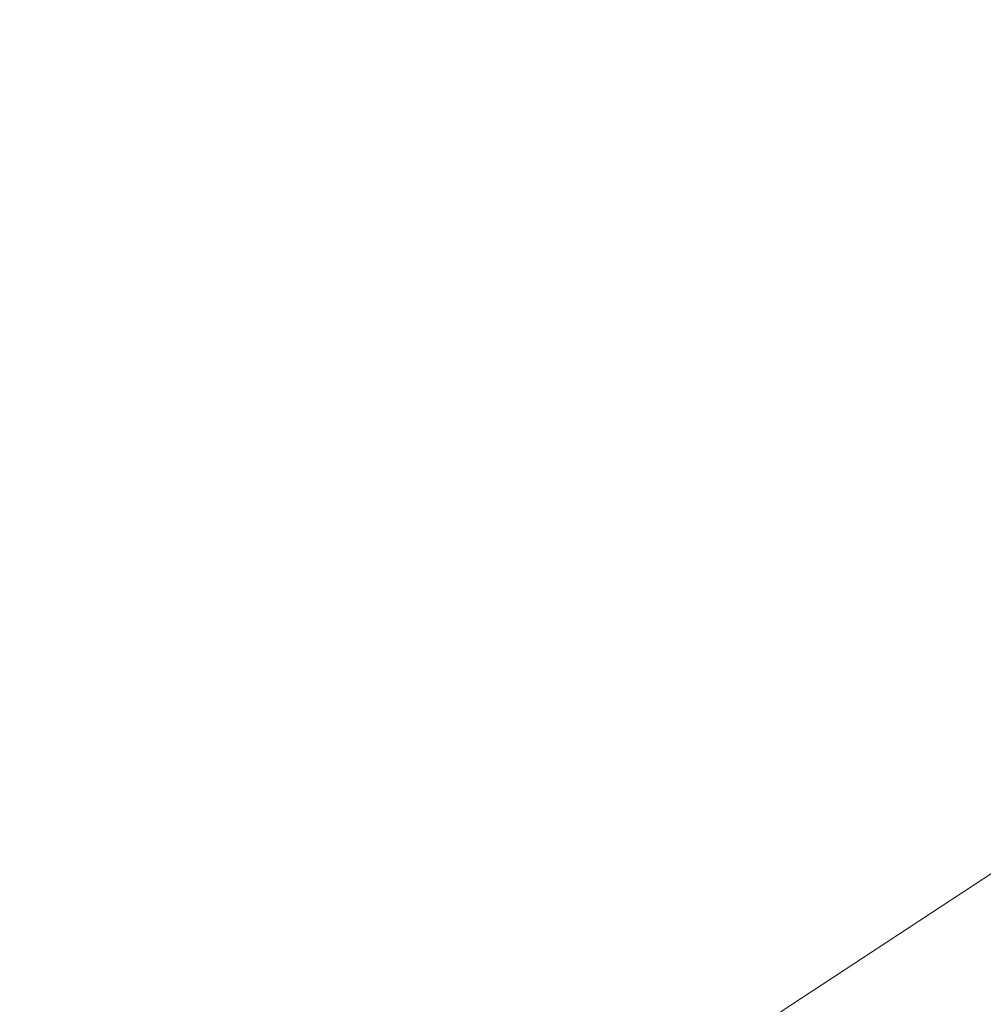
# Model space of a CAD drawing. Extents: x 1620613 to 1693141, y 557269 to 607790.
# Tile 694 of 1056: x 1620831.708 to 1620832.478, y 607316.254 to 607317.041. Entities that reach past the tile are written whole.
import ezdxf

# ---------------------------------------------------------------- set-up
doc = ezdxf.new("R2010")
doc.units = 0
doc.header["$LTSCALE"] = 10
doc.header["$MEASUREMENT"] = 0
for name, pattern in [('DGN Style 2', [7.346996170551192, 4.408197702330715, -2.938798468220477]), ('DGN Style 3', [10.28579463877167, 7.346996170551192, -2.938798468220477]), ('DGN Style 5', [5.142897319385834, 2.204098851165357, -2.938798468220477])]:
    doc.linetypes.add(name, pattern=pattern)
for name, color, linetype, lineweight in [('DT_X_Contour_Minor', 136, 'DGN Style 3', 0), ('PV_X_Driveway', 7, 'DGN Style 5', 0), ('SV_X_Top_of_Bank', 97, 'DGN Style 2', 0)]:
    doc.layers.add(name, color=color, linetype=linetype, lineweight=lineweight)

# ---------------------------------------------------------------- blocks, each defined once
blk = doc.blocks.new('*U1004')
at = {"layer": 'DT_X_Contour_Minor', "transparency": 33554559, "elevation": 1.800041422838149, "flags": 128}
blk.add_lwpolyline([(-24.18095962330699, 52.19456630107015), (-26.13961108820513, 50.80046222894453), (-26.52381164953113, 50.52720175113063), (-26.83699127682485, 50.30489349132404), (-27.07914997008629, 50.13353744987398), (-27.25028772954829, 50.01313362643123), (-27.6119605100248, 49.75999305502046), (-27.86025474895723, 49.55198737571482), (-28.33388288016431, 49.11782576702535), (-29.03284490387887, 48.4575082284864), (-29.95714082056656, 47.57103476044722), (-32.72237512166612, 44.90556427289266), (-33.69162985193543, 43.94827698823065), (-34.52546831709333, 43.07551799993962), (-35.22389051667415, 42.287287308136), (-35.78689645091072, 41.58358491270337), (-37.10769058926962, 39.81974958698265), (-37.57608096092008, 39.21586285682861), (-37.99065647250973, 38.72707916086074), (-38.35141712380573, 38.35339849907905), (-38.65836291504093, 38.09482087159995), (-39.40513187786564, 37.55875124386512), (-39.65607010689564, 37.37009547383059), (-39.84880807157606, 37.20618038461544), (-39.98334577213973, 37.06700597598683), (-40.05968320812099, 36.95257224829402), (-40.18564935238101, 36.68040321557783), (-40.22203130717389, 36.57873467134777), (-40.23670256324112, 36.47785581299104), (-40.22966312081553, 36.37776664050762), (-40.20091298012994, 36.27846715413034), (-40.01608735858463, 35.81691215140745), (-40.15048069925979, 35.74531068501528), (-40.16360001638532, 35.73708894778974), (-40.14536082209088, 35.74311007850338), (-40.09576311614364, 35.76337407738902), (-40.01480689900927, 35.79788094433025), (-39.75711230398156, 35.90888974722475), (-39.66908160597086, 35.93833058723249), (-39.59826045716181, 35.94339650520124), (-39.54464885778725, 35.924087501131), (-39.50824680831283, 35.88040357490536), (-39.43412074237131, 35.73141320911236), (-39.40460542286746, 35.66106522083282), (-39.37165401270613, 35.56176403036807), (-39.33526651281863, 35.4335096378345), (-39.29544292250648, 35.2763020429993), (-39.18466522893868, 34.81847752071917), (-39.17252586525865, 34.65688272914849), (-39.21919104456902, 34.51546674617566), (-39.32466076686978, 34.39422957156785), (-39.48893503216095, 34.2931712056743), (-40.00540579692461, 34.0505873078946), (-40.19436498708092, 33.96038744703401), (-40.37388948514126, 33.87172578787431), (-40.54397928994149, 33.78460233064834), (-40.70463440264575, 33.69901707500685), (-41.12046844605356, 33.47284066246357), (-41.26366915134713, 33.39187158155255), (-41.38139573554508, 33.31859664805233), (-41.4736481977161, 33.25301586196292), (-41.54042653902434, 33.19512922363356), (-41.68453661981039, 33.05102371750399), (-41.74308398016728, 32.99779644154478), (-41.81064350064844, 32.94619374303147), (-41.88721518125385, 32.89621562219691), (-41.97279902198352, 32.84786207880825), (-42.21303881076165, 32.72108539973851), (-42.29075835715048, 32.67889523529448), (-42.34373715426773, 32.64740725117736), (-42.37197520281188, 32.62662144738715), (-42.37547250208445, 32.61653782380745), (-42.35181096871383, 32.60391773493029), (-42.39091265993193, 32.583645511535), (-42.52596388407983, 32.53229390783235), (-42.75696464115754, 32.44986292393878), (-43.08391493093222, 32.33635255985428), (-44.0837150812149, 31.99221908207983), (-44.42547770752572, 31.87377317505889), (-44.70091547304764, 31.776535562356), (-44.91002837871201, 31.70050624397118), (-45.05281642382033, 31.64568522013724), (-45.34515139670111, 31.52777354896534), (-45.44244383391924, 31.48830485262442), (-45.51506991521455, 31.45833251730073), (-45.56302964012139, 31.43785654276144), (-45.58632300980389, 31.42687692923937), (-45.61555018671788, 31.41025977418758), (-45.65389966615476, 31.39085678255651), (-45.74702772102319, 31.34511067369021), (-45.89493435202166, 31.27302144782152), (-46.0976195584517, 31.1745891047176), (-46.71115154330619, 30.87697870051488), (-46.99779240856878, 30.74271758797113), (-47.39756601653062, 30.56314205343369), (-47.91047236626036, 30.33825209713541), (-48.53651145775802, 30.06804771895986), (-50.35679269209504, 29.28708348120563), (-51.06820952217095, 28.98171731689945), (-51.83724908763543, 28.65134200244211), (-52.66391138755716, 28.29595753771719), (-53.54819642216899, 27.91556392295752), (-55.9831201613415, 26.86783541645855), (-57.01666897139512, 26.41871289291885), (-58.29112259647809, 25.85714170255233), (-59.80648103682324, 25.18312184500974), (-61.56274429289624, 24.39665332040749), (-66.5673193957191, 22.14947236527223), (-68.33273958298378, 21.3572880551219), (-69.87556881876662, 20.66612084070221), (-71.19580710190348, 20.07597072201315), (-72.29345443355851, 19.58683769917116), (-74.92372604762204, 18.41717243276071), (-76.0391293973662, 17.92006916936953), (-77.4126357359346, 17.30600832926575), (-79.04424506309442, 16.57498991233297), (-80.93395737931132, 15.72701391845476), (-86.31732754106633, 13.30980116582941), (-88.17255430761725, 12.47632087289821), (-89.70070698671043, 11.78878955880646), (-90.90178557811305, 11.24720722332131), (-91.77579008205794, 10.85157386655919), (-93.67036997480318, 9.991150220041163), (-94.38000876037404, 9.669193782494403), (-95.0879901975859, 9.348642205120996), (-95.79431428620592, 9.02949548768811), (-96.49898102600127, 8.71175363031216), (-98.37588253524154, 7.866315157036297), (-99.06783932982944, 7.55473544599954), (-99.73603358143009, 7.254075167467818), (-100.380465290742, 6.964334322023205), (-101.0011344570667, 6.685512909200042), (-102.6245688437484, 5.956548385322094), (-103.1982293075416, 5.697795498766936), (-103.7016349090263, 5.468260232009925), (-104.1347856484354, 5.26794258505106), (-104.4976815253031, 5.096842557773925), (-105.3717307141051, 4.679532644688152), (-105.6991237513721, 4.523773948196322), (-106.0257659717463, 4.369480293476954), (-106.3516573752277, 4.216651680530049), (-106.6767979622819, 4.065288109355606), (-107.5428384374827, 3.663605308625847), (-107.8765955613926, 3.5093037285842), (-108.228336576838, 3.347661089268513), (-108.5980614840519, 3.178677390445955), (-108.9857702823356, 3.002352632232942), (-110.0436389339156, 2.522365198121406), (-110.3899303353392, 2.366441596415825), (-110.6354030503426, 2.258661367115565), (-110.7800570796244, 2.199024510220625), (-110.8238924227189, 2.187531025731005), (-110.8063617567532, 2.221072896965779), (-110.8176179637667, 2.22399142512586), (-110.864534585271, 2.207590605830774), (-110.9471116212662, 2.171870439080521), (-111.065349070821, 2.116830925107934), (-111.4281961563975, 1.944299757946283), (-111.549772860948, 1.887374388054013), (-111.6423676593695, 1.845996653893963), (-111.7059805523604, 1.820166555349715), (-111.7406115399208, 1.809884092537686), (-111.7943182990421, 1.803194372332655), (-111.8286533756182, 1.792639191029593), (-111.8913785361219, 1.765990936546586), (-111.9824937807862, 1.723249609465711), (-112.1019991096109, 1.66441520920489), (-112.4585334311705, 1.486066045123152), (-112.6107108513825, 1.409811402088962), (-112.7998423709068, 1.314809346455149), (-113.0259279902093, 1.201059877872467), (-113.2889677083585, 1.068562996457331), (-114.0396790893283, 0.69024142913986), (-114.2872314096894, 0.568059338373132), (-114.4668548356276, 0.4852542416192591), (-114.5785493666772, 0.4418261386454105), (-114.6223150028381, 0.4377750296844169), (-114.648451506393, 0.4794747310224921), (-114.6577560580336, 0.4941408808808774), (-114.6660673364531, 0.5068645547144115), (-114.6733853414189, 0.5176457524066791), (-114.6797100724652, 0.5264844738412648), (-114.7069078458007, 0.5631993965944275), (-114.8184190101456, 0.5857427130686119), (-114.8512880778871, 0.5817863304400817), (-114.9021047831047, 0.5602557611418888), (-114.9708691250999, 0.521151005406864), (-115.0575811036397, 0.4644720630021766), (-115.3127432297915, 0.2898959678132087), (-115.4414968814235, 0.1639744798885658), (-115.6363862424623, -0.08285791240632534), (-115.8974113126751, -0.4506012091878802), (-116.2245720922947, -0.9392554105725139), (-117.1851817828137, -2.403547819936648), (-117.5714658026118, -2.953456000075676), (-118.0098605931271, -3.504961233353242), (-118.500366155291, -4.058063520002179), (-119.0429824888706, -4.612762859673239), (-120.5594404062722, -6.094090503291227), (-121.1927058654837, -6.659830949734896), (-121.9551588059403, -7.246056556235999), (-122.8467992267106, -7.852767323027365), (-123.8676271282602, -8.479963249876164), (-126.7620848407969, -10.17979926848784), (-127.864000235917, -10.8284669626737), (-128.9989031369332, -11.49959303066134), (-130.1667935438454, -12.19317747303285), (-131.3676714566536, -12.90922028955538), (-134.6139958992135, -14.84861229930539), (-135.6910177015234, -15.49258175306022), (-136.4873397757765, -15.96994610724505), (-137.00296212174, -16.28070536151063), (-137.237884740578, -16.42485951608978), (-137.4900787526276, -16.58713046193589), (-137.7565083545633, -16.75856111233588), (-138.3666516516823, -17.1511498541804), (-139.3205086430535, -17.76489668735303), (-140.6180793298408, -18.59980161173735), (-144.5365527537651, -21.12109219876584), (-146.057583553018, -22.07550189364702), (-147.6818208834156, -23.04776303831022), (-149.4092647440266, -24.03787563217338), (-151.2399151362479, -25.04583967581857), (-156.2592582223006, -27.75754572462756), (-157.9071188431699, -28.64785731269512), (-159.0861933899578, -29.28501254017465), (-159.7964818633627, -29.66901140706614), (-160.0379842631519, -29.799853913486), (-160.0569425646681, -29.81122544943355), (-160.0890574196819, -29.82893668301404), (-160.1711832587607, -29.87354173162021), (-160.3033200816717, -29.94504059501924), (-160.4854678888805, -30.04343327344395), (-161.0378766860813, -30.34167216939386), (-161.453391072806, -30.58673781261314), (-162.2856276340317, -31.09825556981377), (-163.5345863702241, -31.8762254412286), (-165.2002672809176, -32.92064742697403), (-173.9457966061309, -38.41633829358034), (-174.5053201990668, -38.7314004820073), (-174.867815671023, -38.89980899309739), (-175.7155062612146, -39.27000787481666), (-177.0483919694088, -39.84199712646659), (-178.8664727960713, -40.61577674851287), (-184.3616151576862, -42.94824290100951), (-186.1728366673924, -43.71679719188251), (-187.4851444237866, -44.27311045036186), (-188.2985384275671, -44.61718267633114), (-188.6130186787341, -44.74901386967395), (-188.7864143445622, -44.81757567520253), (-188.8437101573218, -44.84031453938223), (-188.8855508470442, -44.85710977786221), (-188.9119364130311, -44.86796139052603), (-188.9228668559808, -44.87286937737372), (-188.931407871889, -44.87803250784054), (-188.9728376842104, -44.90323402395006), (-189.0907213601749, -44.97496622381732), (-189.2850588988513, -45.09322910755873), (-189.5558503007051, -45.25802267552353), (-190.9979358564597, -46.13563092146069), (-200.9809675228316, -50.38128774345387), (-202.8592208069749, -51.18005113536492), (-204.215538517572, -51.75677410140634), (-205.04992065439, -52.11145664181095), (-205.3623672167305, -52.24409875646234), (-205.4996439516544, -52.30175716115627), (-205.6967714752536, -52.38455384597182), (-206.1851964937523, -52.58970009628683), (-206.9649190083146, -52.91719591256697), (-208.0359390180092, -53.36704129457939), (-211.2803890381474, -54.72976173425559), (-212.5267256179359, -55.24626083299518), (-213.8323978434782, -55.77371779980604), (-215.1974057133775, -56.31213263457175), (-216.6217492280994, -56.86150533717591), (-220.4991127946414, -58.34110970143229), (-221.7850403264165, -58.8320294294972), (-222.734800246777, -59.19508533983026), (-223.3483925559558, -59.43027743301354), (-223.6258172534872, -59.53760570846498), (-223.9173929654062, -59.65332935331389), (-224.22196076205, -59.77157573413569), (-224.9169823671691, -60.039522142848), (-226.0024577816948, -60.45716857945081), (-227.4783870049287, -61.02451504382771), (-231.9348033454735, -62.73703898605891), (-233.6412232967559, -63.39652951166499), (-235.4181708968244, -64.09060813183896), (-237.2656461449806, -64.81927484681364), (-239.1836490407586, -65.5825296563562), (-244.3923602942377, -67.6639932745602), (-246.1431725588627, -68.36306236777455), (-247.4890759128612, -68.89917193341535), (-248.4300703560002, -69.27232197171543), (-248.9661558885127, -69.48251248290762), (-249.8558387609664, -69.82574114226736), (-250.2946615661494, -69.97874927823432), (-250.9438678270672, -70.1803521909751), (-251.8034575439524, -70.43054988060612), (-252.8734307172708, -70.72934234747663), (-256.0072037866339, -71.59091529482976), (-257.3000331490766, -71.91154492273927), (-258.8281914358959, -72.22725409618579), (-260.5916786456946, -72.53804281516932), (-262.5904947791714, -72.84391107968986), (-268.2344430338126, -73.6529991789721), (-269.2004858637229, -74.22120432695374), (-267.8656531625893, -75.31900369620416), (-264.229944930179, -76.94639728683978), (-258.2933611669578, -79.1033850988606), (-239.394637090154, -85.56147822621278), (-233.1634486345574, -87.66069986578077), (-228.643926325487, -89.1147949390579), (-225.8360701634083, -89.92376344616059), (-224.7398801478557, -90.08760538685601), (-224.0989283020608, -89.66434847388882), (-223.7262266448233, -89.61622242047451), (-223.0888355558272, -89.78928694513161), (-222.1867550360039, -90.18354204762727), (-221.0199850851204, -90.79898772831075), (-217.5556793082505, -92.7350969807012), (-216.3597373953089, -93.36094720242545), (-215.3701409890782, -93.78641592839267), (-214.5868900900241, -94.01150315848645), (-214.0099846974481, -94.03620889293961), (-211.7992323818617, -93.68394549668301), (-207.7296554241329, -92.34900280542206), (-206.1300878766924, -91.03043986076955), (-205.8097007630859, -90.77156042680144), (-205.5340683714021, -90.56002053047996), (-205.303190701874, -90.39582017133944), (-205.117067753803, -90.27895934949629), (-204.6804128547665, -90.0304498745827), (-204.5339060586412, -89.94748955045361), (-204.4218768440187, -89.88499068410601), (-204.3443252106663, -89.84295327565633), (-204.3012511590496, -89.82137732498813), (-204.2323571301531, -89.79112340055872), (-204.0175103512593, -89.70875089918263), (-203.4246405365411, -89.48432383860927), (-202.4537476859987, -89.11784221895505), (-201.1048318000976, -88.60930603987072), (-197.0036920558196, -87.06380348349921), (-195.53523340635, -86.48951762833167), (-194.2057122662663, -85.92578698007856), (-193.0151286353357, -85.37261153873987), (-191.963482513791, -84.8299913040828), (-189.3443428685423, -83.39707762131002), (-188.3270215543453, -82.8713957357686), (-187.2394123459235, -82.36903534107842), (-186.0815152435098, -81.88999643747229), (-184.8533302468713, -81.4342790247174), (-181.484453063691, -80.2501279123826), (-180.3467177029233, -79.84876827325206), (-179.4601695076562, -79.53280269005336), (-178.8248084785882, -79.30223116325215), (-178.4406346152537, -79.15705369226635), (-177.7510872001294, -78.88377251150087), (-177.4752271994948, -78.77552726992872), (-177.1648077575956, -78.65575243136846), (-176.8198288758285, -78.52444799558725), (-176.4402905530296, -78.38161396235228), (-175.3821091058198, -77.98535041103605), (-174.657990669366, -77.70635111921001), (-173.2792714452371, -77.1665509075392), (-171.2459514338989, -76.3659497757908), (-168.5580306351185, -75.30454772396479), (-160.5174407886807, -72.12640769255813), (-157.8664053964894, -71.07881973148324), (-155.9437416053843, -70.31966087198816), (-154.7494494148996, -69.8489311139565), (-154.2835288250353, -69.66663045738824), (-154.0122360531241, -69.56506750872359), (-153.8901976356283, -69.51096790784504), (-153.7275519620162, -69.42484131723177), (-153.5242990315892, -69.30668773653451), (-153.2804388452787, -69.15650716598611), (-152.5760020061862, -68.71332299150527), (-152.3022596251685, -68.54918621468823), (-152.0093601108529, -68.38916401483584), (-151.6973034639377, -68.23325639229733), (-151.3660896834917, -68.08146334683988), (-150.457310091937, -67.68216799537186), (-149.7965649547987, -67.40557416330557), (-148.4959142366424, -66.87526418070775), (-146.5553579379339, -66.09123804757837), (-143.9748960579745, -65.05349576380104), (-136.2404569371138, -61.94789480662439), (-133.6499864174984, -60.91447590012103), (-131.6794041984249, -60.14341989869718), (-130.3287102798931, -59.63472680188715), (-129.597904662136, -59.38839661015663), (-128.475607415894, -59.08133330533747), (-128.0837312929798, -58.95530226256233), (-127.7498258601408, -58.8075066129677), (-127.4738911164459, -58.63794635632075), (-127.2559270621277, -58.44662149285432), (-126.3740264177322, -57.50298804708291), (-125.5114376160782, -56.88272472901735), (-125.3272058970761, -56.75648262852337), (-125.1441916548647, -56.64358346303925), (-124.9623948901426, -56.54402723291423), (-124.7818156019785, -56.45781393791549), (-124.3018941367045, -56.24570239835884), (-124.1252345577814, -56.16937275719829), (-123.9551969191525, -56.09946748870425), (-123.7917812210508, -56.03598659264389), (-123.634987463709, -55.97893006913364), (-123.2257000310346, -55.83534516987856), (-123.0975281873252, -55.78019966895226), (-123.0199782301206, -55.7224518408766), (-122.9930501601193, -55.66210168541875), (-123.01674397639, -55.59914920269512), (-123.2454328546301, -55.29929885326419), (-123.5280223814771, -55.37079651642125), (-123.557898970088, -55.37377578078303), (-123.5264189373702, -55.35207171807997), (-123.4335822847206, -55.30568432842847), (-123.2793890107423, -55.23461361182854), (-122.7863981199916, -55.01218059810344), (-122.5932278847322, -54.92795936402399), (-122.383460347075, -54.84212042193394), (-122.1570955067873, -54.75466377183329), (-121.9141333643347, -54.66558941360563), (-121.2441045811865, -54.42590084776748), (-120.9864257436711, -54.32681635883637), (-120.7159108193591, -54.20932931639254), (-120.4325598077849, -54.07343972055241), (-120.1363727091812, -53.91914757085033), (-119.3294256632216, -53.48316510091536), (-119.0607926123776, -53.33840922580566), (-118.8601037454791, -53.23112845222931), (-118.7273590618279, -53.1613227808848), (-118.6625585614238, -53.1289922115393), (-118.5803494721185, -53.09274416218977), (-118.5320814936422, -53.07158985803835), (-118.4489343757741, -53.0353129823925), (-118.330908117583, -52.9839135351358), (-118.1780027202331, -52.91739151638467), (-117.723749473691, -52.71983603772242), (-117.574481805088, -52.65467205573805), (-117.4673687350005, -52.60734671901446), (-117.40241026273, -52.57786002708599), (-117.3796063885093, -52.56621198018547), (-117.3750021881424, -52.55893538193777), (-117.32292377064, -52.53514638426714), (-117.1701416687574, -52.46923683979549), (-116.916655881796, -52.36120674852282), (-116.56246641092, -52.21105611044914), (-115.4836895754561, -51.75449367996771), (-115.0592612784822, -51.57221276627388), (-114.5950590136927, -51.36779184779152), (-114.0910827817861, -51.14123092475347), (-113.547332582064, -50.89252999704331), (-112.044300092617, -50.1998075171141), (-111.4609096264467, -49.93227813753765), (-110.8380125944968, -49.64923185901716), (-110.1756089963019, -49.3506686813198), (-109.4736988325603, -49.03658860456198), (-107.5492629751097, -48.17835253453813), (-106.8173808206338, -47.85253848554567), (-106.0650612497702, -47.51877339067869), (-105.2923042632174, -47.17705725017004), (-104.4991098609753, -46.82739006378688), (-102.3566749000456, -45.88434283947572), (-101.3863502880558, -45.45568486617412), (-100.0822026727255, -44.87699636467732), (-98.44423205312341, -44.14827733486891), (-96.4724384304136, -43.26952777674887), (-90.76922476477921, -40.72615491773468), (-88.75926945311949, -39.8289467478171), (-87.00681376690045, -39.04485188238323), (-85.5118577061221, -38.37387032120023), (-84.27440127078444, -37.81600206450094), (-81.31785027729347, -36.47917111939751), (-80.27335569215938, -36.00698643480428), (-79.35728518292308, -35.59305558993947), (-78.56963874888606, -35.23737858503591), (-77.91041639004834, -34.9399554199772), (-76.32372220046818, -34.22449876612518), (-75.53716309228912, -33.87114173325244), (-74.36750640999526, -33.34766312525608), (-72.81475215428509, -32.65406294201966), (-70.87890032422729, -31.79034118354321), (-65.20583201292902, -29.2602543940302), (-63.27956802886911, -28.40062648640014), (-61.75557730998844, -27.71930785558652), (-60.63385985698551, -27.21629850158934), (-59.91441566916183, -26.89159842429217), (-58.53226218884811, -26.26347725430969), (-58.06345880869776, -26.05004163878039), (-57.69366377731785, -25.88082566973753), (-57.42287709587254, -25.75582934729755), (-57.25109876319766, -25.6750526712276), (-56.92503434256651, -25.51860773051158), (-56.77381655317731, -25.44516997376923), (-56.56471150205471, -25.34219040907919), (-56.29771918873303, -25.2096690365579), (-55.97283961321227, -25.04760585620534), (-55.02931106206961, -24.57604829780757), (-54.67752068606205, -24.40195806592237), (-54.3297959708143, -24.23335553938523), (-53.98613691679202, -24.0702407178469), (-53.64654352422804, -23.9126136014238), (-52.746382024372, -23.49959156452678), (-52.45081458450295, -23.36482985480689), (-52.23923338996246, -23.27031125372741), (-52.11163844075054, -23.21603576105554), (-52.06802973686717, -23.20200337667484), (-52.06372152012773, -23.21824116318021), (-52.04211588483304, -23.21375886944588), (-51.98053014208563, -23.18813364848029), (-51.87896429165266, -23.1413655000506), (-51.73741833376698, -23.07345442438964), (-51.3066556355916, -22.8641676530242), (-51.11980596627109, -22.77346711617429), (-50.88232898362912, -22.65833058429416), (-50.59422468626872, -22.51875805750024), (-50.25549307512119, -22.35474953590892), (-49.28470569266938, -21.88481215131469), (-48.97027855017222, -21.73316172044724), (-48.75508766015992, -21.63066346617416), (-48.63913302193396, -21.57731738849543), (-48.62241463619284, -21.5731234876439), (-48.71014727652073, -21.62747598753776), (-48.72413865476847, -21.63849978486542), (-48.70031330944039, -21.63080680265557), (-48.6386712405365, -21.60439704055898), (-48.53921244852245, -21.55927049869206), (-48.22356670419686, -21.41397734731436), (-48.10382505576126, -21.37670235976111), (-47.98133441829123, -21.37384726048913), (-47.85609479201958, -21.40541204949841), (-47.72810617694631, -21.47139672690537), (-47.12441166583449, -21.85963829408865), (-43.89396079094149, -19.59121021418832), (-43.19775608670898, -19.02601108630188), (-42.49362092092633, -18.30259716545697), (-41.78155529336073, -17.42096845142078), (-41.06155920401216, -16.38112494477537), (-39.13099568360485, -13.39725586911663), (-38.40827419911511, -12.38038078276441), (-37.688032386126, -11.56765733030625), (-36.97027024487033, -10.95908551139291), (-36.25498777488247, -10.55466532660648), (-34.35087408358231, -9.748413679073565), (-33.71216939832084, -9.477969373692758), (-33.22414061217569, -9.271325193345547), (-32.88678772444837, -9.128481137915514), (-32.70011073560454, -9.049437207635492), (-32.40320662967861, -8.923720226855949), (-31.99930430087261, -8.653783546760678), (-31.0102753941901, -7.938261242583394), (-29.4361199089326, -6.777153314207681), (-27.27683784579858, -5.170459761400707), (-20.73858357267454, -0.2918294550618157), (-18.53161800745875, 1.345858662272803), (-16.8144120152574, 2.599950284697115), (-15.58696559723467, 3.470445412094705), (-14.84927875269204, 3.957344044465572), (-13.5351265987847, 4.744278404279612), (-13.07620861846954, 5.023531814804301), (-12.68506879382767, 5.27109127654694), (-12.36170712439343, 5.486956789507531), (-12.10612361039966, 5.671128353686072), (-11.51493844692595, 6.119993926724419), (-11.03056794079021, 6.436196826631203), (-10.02084529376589, 7.048156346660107), (-8.48577050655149, 7.955872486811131), (-6.42534357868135, 9.159345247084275), (-0.230402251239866, 12.76294810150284), (1.8345676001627, 13.96469584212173), (3.383271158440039, 14.86723692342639), (4.41570842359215, 15.47057134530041), (4.931879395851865, 15.77469910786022), (5.619980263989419, 16.18676426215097), (6.044165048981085, 16.44713893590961), (6.800643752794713, 16.91921409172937), (7.889416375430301, 17.60298972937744), (9.31048291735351, 18.49846584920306), (16.71747925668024, 23.17132219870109), (21.32444000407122, 24.17666403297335), (22.23724801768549, 24.25435453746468), (23.00126030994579, 24.0565652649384), (23.6164768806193, 23.5832962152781), (24.08289772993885, 22.8345473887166), (25.91233834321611, 18.69760005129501)], dxfattribs=at)

msp = doc.modelspace()

# ---------------------------------------------------------------- linework, layer by layer
at = {"layer": 'PV_X_Driveway', "extrusion": (-0.06840491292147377, 0.09722345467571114, 0.9929090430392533), "elevation": -50776.94618662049, "flags": 128}
msp.add_lwpolyline([(-1675197.499388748, 432992.9258386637), (-1675193.486980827, 432991.2320525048), (-1675186.401155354, 432990.7443540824), (-1675173.477796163, 432991.3626955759), (-1675157.216023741, 432992.231291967), (-1675138.055450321, 432993.8163605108), (-1675115.649521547, 432995.5191143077), (-1675093.712223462, 432995.5584470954), (-1675072.389942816, 432993.8570568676), (-1675059.619387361, 432992.1641317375), (-1675043.90788481, 432988.1059208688), (-1675031.516761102, 432983.3011168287), (-1675013.58286424, 432975.0375323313)], dxfattribs=at)
at = {"layer": 'SV_X_Top_of_Bank', "extrusion": (0.007114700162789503, -0.05176716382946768, 0.9986338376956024), "elevation": -18855.21206843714, "flags": 128}
msp.add_lwpolyline([(1688341.399474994, 380495.2335694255), (1688359.531308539, 380495.7043637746), (1688370.463455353, 380498.0725351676), (1688395.572580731, 380506.740670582), (1688420.940108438, 380511.7574321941), (1688444.138128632, 380518.355338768), (1688467.22231404, 380528.7305743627), (1688491.262317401, 380540.2151339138), (1688508.535586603, 380545.2887184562), (1688513.5223003, 380548.4010002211), (1688516.051220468, 380548.1495454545), (1688520.39603739, 380549.3039635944), (1688525.368929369, 380551.0706712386)], dxfattribs=at)
at = {"layer": 'SV_X_Top_of_Bank', "extrusion": (0.04489057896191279, -0.1067836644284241, 0.9932683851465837), "elevation": 8952.639644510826, "flags": 128}
msp.add_lwpolyline([(1729619.200279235, -67683.47041249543), (1729610.048117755, -67689.2494116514), (1729593.286163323, -67692.1110974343), (1729566.643396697, -67690.50938442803), (1729551.852254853, -67691.88192179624), (1729536.554039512, -67691.83763185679), (1729515.835796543, -67695.68964613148), (1729501.149706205, -67697.72199223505), (1729469.279658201, -67698.3224800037)], dxfattribs=at)

# ---------------------------------------------------------------- block references
at = {"layer": 'DT_X_Contour_Minor', "transparency": 33554559}
msp.add_blockref('*U1004', (1621028.060791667, 607365.3311666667, 1050.599958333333), dxfattribs=at)

doc.saveas('drawing.dxf')
